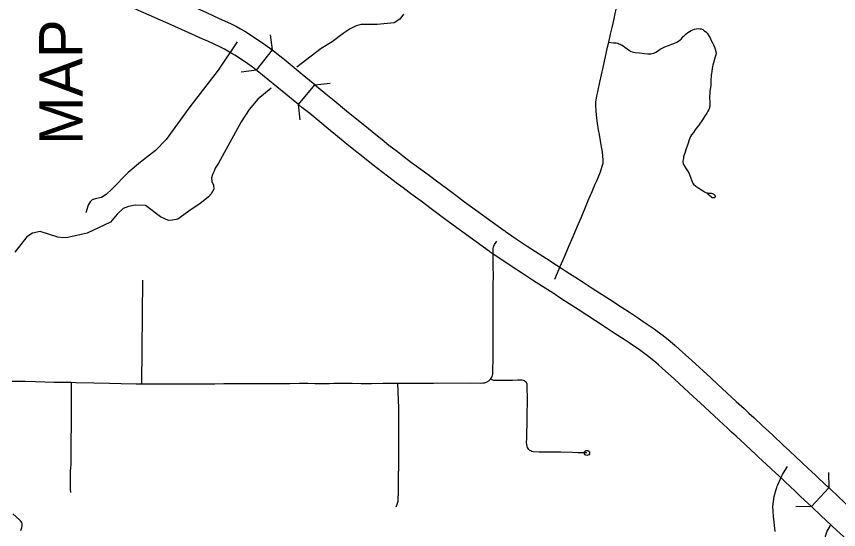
# Model space of a CAD drawing. Extents: x -19 to 366, y -4 to 359.
# Drawn here: x 139.408 to 140.926, y 195.99 to 196.938 of the extents above; entities that cross this region are included whole.
import ezdxf

# ---------------------------------------------------------------- set-up
doc = ezdxf.new("R2010")
doc.units = 0
for name, color, linetype in [('Level 10', 7, 'Continuous'), ('Level 31', 7, 'Continuous'), ('Level 32', 7, 'Continuous'), ('Level 35', 7, 'Continuous'), ('Level 37', 7, 'Continuous'), ('Level 60', 7, 'Continuous'), ('Level 63', 7, 'Continuous')]:
    doc.layers.add(name, color=color, linetype=linetype)

msp = doc.modelspace()

# ---------------------------------------------------------------- linework, layer by layer
at = {"layer": 'Level 10'}
for p, q in [((139.8802, 196.8761), (139.8509, 196.8389)), ((139.9289, 196.7753), (139.959, 196.8119)), ((140.4148, 196.4727), (140.4245, 196.4664)), ((140.3987, 196.4267), (140.3891, 196.4329)), ((140.908, 196.0673), (140.8756, 196.0328))]:
    msp.add_line(p, q, dxfattribs=at)
for points in [[(139.609, 197.0124), (139.6165, 197.009), (139.6388, 196.9991), (139.6439, 196.9967), (139.6587, 196.9901), (139.6766, 196.9821), (139.6891, 196.9766), (139.7074, 196.9684), (139.7323, 196.9572), (139.7578, 196.9458), (139.7718, 196.9395), (139.7813, 196.9351), (139.8046, 196.9243), (139.8142, 196.9192), (139.8215, 196.9153), (139.8297, 196.9107), (139.8366, 196.9064), (139.8557, 196.8939), (139.8626, 196.8892), (139.869, 196.8846), (139.8753, 196.8799), (139.8802, 196.8761)], [(139.8509, 196.8389), (139.8466, 196.8423), (139.8412, 196.8463), (139.8354, 196.8504), (139.8293, 196.8546), (139.8113, 196.8664), (139.8057, 196.8698), (139.7986, 196.8739), (139.792, 196.8774), (139.7836, 196.8818), (139.7615, 196.8922), (139.7523, 196.8963), (139.7384, 196.9025), (139.7129, 196.914), (139.688, 196.9252), (139.6698, 196.9333), (139.6572, 196.9389), (139.6393, 196.9469), (139.6243, 196.9536), (139.6192, 196.956), (139.5973, 196.9657), (139.5897, 196.9691)], [(139.959, 196.8119), (139.9492, 196.82), (139.9356, 196.831), (139.9021, 196.8584), (139.8922, 196.8665), (139.8819, 196.8748), (139.8802, 196.8761)], [(139.9289, 196.7753), (139.9193, 196.7833), (139.9057, 196.7943), (139.8721, 196.8217), (139.8624, 196.8297), (139.8524, 196.8377), (139.8509, 196.8389)], [(139.959, 196.8119), (139.9653, 196.8067), (139.9796, 196.7951), (139.9944, 196.7829), (140.0174, 196.764), (140.0273, 196.7559), (140.045, 196.7416), (140.0579, 196.731), (140.0719, 196.7197), (140.0831, 196.7106), (140.0959, 196.7004), (140.1113, 196.6884), (140.124, 196.6787), (140.1376, 196.6685), (140.1503, 196.6592), (140.1614, 196.6509), (140.173, 196.6423), (140.1833, 196.6346), (140.202, 196.6207), (140.2242, 196.6041), (140.2356, 196.5956), (140.3085, 196.5424)], [(140.2813, 196.5037), (140.2074, 196.5575), (140.1959, 196.5662), (140.1737, 196.5827), (140.155, 196.5967), (140.1448, 196.6043), (140.1331, 196.6129), (140.1221, 196.6212), (140.1094, 196.6305), (140.0954, 196.641), (140.0824, 196.6509), (140.0666, 196.6632), (140.0535, 196.6737), (140.0421, 196.6829), (140.028, 196.6943), (140.0151, 196.7048), (139.9974, 196.7192), (139.9873, 196.7274), (139.9644, 196.7463), (139.9495, 196.7585), (139.9353, 196.7701), (139.9289, 196.7753)], [(140.3085, 196.5424), (140.3096, 196.5417), (140.3111, 196.5407), (140.3146, 196.5383), (140.3308, 196.5275), (140.3512, 196.5138), (140.3662, 196.504), (140.3867, 196.4907), (140.4048, 196.4792), (140.4148, 196.4727)], [(140.3891, 196.4329), (140.3792, 196.4393), (140.3611, 196.4509), (140.3403, 196.4644), (140.3251, 196.4744), (140.3045, 196.4881), (140.2881, 196.499), (140.2843, 196.5016), (140.2826, 196.5028), (140.2813, 196.5037)], [(140.4245, 196.4664), (140.4391, 196.4569), (140.4543, 196.4471), (140.4709, 196.4363), (140.5027, 196.4155), (140.5247, 196.4014), (140.5397, 196.3915), (140.5563, 196.3806), (140.5654, 196.3745), (140.5857, 196.3607), (140.5911, 196.3568), (140.6021, 196.3485), (140.6149, 196.3382), (140.6242, 196.3304), (140.6319, 196.3236), (140.6548, 196.3026), (140.6898, 196.2704), (140.7024, 196.2587), (140.737, 196.2269), (140.7464, 196.2181), (140.7515, 196.2135), (140.7605, 196.2052), (140.7692, 196.1972), (140.7856, 196.1818), (140.7971, 196.1711), (140.8043, 196.1644), (140.8098, 196.1591), (140.8179, 196.1516), (140.8239, 196.146), (140.8352, 196.1356), (140.8477, 196.1238)], [(140.8153, 196.0892), (140.8028, 196.1009), (140.7917, 196.1113), (140.7856, 196.117), (140.7774, 196.1247), (140.7718, 196.1299), (140.7647, 196.1366), (140.7533, 196.1472), (140.737, 196.1625), (140.7285, 196.1703), (140.7194, 196.1786), (140.7143, 196.1834), (140.7049, 196.1921), (140.6703, 196.2239), (140.6577, 196.2356), (140.6228, 196.2678), (140.6003, 196.2883), (140.5934, 196.2945), (140.5848, 196.3016), (140.573, 196.3112), (140.563, 196.3187), (140.5585, 196.3219), (140.539, 196.3353), (140.5303, 196.341), (140.5137, 196.3519), (140.4989, 196.3617), (140.477, 196.3757), (140.445, 196.3967), (140.4285, 196.4074), (140.4134, 196.4172), (140.3987, 196.4267)], [(140.8477, 196.1238), (140.8576, 196.1145), (140.8705, 196.1024), (140.8759, 196.0974), (140.8833, 196.0904), (140.8889, 196.0851), (140.908, 196.0673)], [(140.8756, 196.0328), (140.8565, 196.0506), (140.8509, 196.0559), (140.8436, 196.0628), (140.8381, 196.0678), (140.8253, 196.0799), (140.8153, 196.0892)], [(140.9819, 195.998), (140.9734, 196.006), (140.9553, 196.0229), (140.9258, 196.0506), (140.9089, 196.0664), (140.908, 196.0673)], [(140.9496, 195.9634), (140.9411, 195.9714), (140.9229, 195.9884), (140.8934, 196.0161), (140.8766, 196.0319), (140.8756, 196.0328)]]:
    msp.add_lwpolyline(points, dxfattribs=at)
at = {"layer": 'Level 31'}
for points in [[(140.5015, 196.8907), (140.5047, 196.9051), (140.5077, 196.9179), (140.5113, 196.9338), (140.5135, 196.9436), (140.5146, 196.9486), (140.5163, 196.9586), (140.5179, 196.9663), (140.5204, 196.9785), (140.5227, 196.9922), (140.5244, 197.0014), (140.5257, 197.0086)], [(140.5015, 196.8907), (140.5056, 196.8898), (140.5104, 196.8893), (140.5135, 196.8892), (140.5153, 196.8891), (140.5181, 196.8885), (140.5204, 196.8876), (140.5249, 196.8856), (140.5283, 196.8838), (140.5315, 196.8816), (140.5355, 196.8784), (140.5398, 196.8752), (140.5419, 196.8738), (140.5451, 196.8724), (140.5501, 196.8715), (140.5581, 196.8706), (140.5679, 196.8695), (140.5736, 196.869), (140.579, 196.8688), (140.5795, 196.8688), (140.5846, 196.8705), (140.5885, 196.8722), (140.5915, 196.8741), (140.5968, 196.8774), (140.6051, 196.8817), (140.6121, 196.8846), (140.6179, 196.887), (140.6217, 196.8883), (140.6271, 196.8906), (140.6301, 196.8924), (140.6334, 196.8948), (140.6351, 196.8962), (140.639, 196.9008), (140.6407, 196.9025), (140.6448, 196.906), (140.6474, 196.9082), (140.6509, 196.9105), (140.6538, 196.9121), (140.657, 196.9135), (140.6597, 196.9145), (140.6631, 196.9154), (140.6672, 196.9158), (140.6702, 196.9155), (140.6722, 196.915), (140.6751, 196.9138), (140.6764, 196.913), (140.6774, 196.9124), (140.6784, 196.9118), (140.6806, 196.9099), (140.683, 196.9072)], [(140.683, 196.9072), (140.6843, 196.9055), (140.6851, 196.9044), (140.6863, 196.9023), (140.6887, 196.8983), (140.6903, 196.895), (140.6931, 196.8896), (140.6948, 196.8858), (140.6972, 196.88), (140.6993, 196.8731), (140.6996, 196.8692), (140.6983, 196.8635), (140.697, 196.8591), (140.6948, 196.8524), (140.6936, 196.8481), (140.6931, 196.8455), (140.6926, 196.8421), (140.6918, 196.8362), (140.6913, 196.8329), (140.6909, 196.8294), (140.6906, 196.826), (140.6903, 196.8223), (140.6902, 196.8201), (140.6902, 196.8173), (140.6902, 196.8148), (140.6902, 196.8107), (140.6885, 196.7998), (140.6881, 196.7954), (140.6878, 196.7915), (140.6877, 196.7888), (140.6878, 196.7854), (140.688, 196.7825), (140.6881, 196.7805), (140.6882, 196.7779), (140.6883, 196.7751), (140.6881, 196.7726), (140.6878, 196.7706), (140.6873, 196.7686), (140.6864, 196.7661), (140.6847, 196.763), (140.6825, 196.7594), (140.6783, 196.7532), (140.6744, 196.7469), (140.6677, 196.7374), (140.6649, 196.7336), (140.6625, 196.7303), (140.6599, 196.7268), (140.6578, 196.7238), (140.6545, 196.7193), (140.6527, 196.716), (140.6503, 196.7104), (140.6473, 196.7019), (140.6451, 196.6954), (140.6438, 196.6914), (140.6426, 196.6875), (140.6419, 196.6854), (140.6408, 196.6821), (140.6399, 196.6788), (140.6394, 196.6759), (140.6386, 196.6706), (140.6386, 196.6697), (140.6389, 196.6663), (140.6393, 196.6647), (140.6414, 196.6612), (140.6445, 196.6564), (140.647, 196.6526), (140.6498, 196.6477), (140.6514, 196.6443), (140.6527, 196.6409), (140.6553, 196.6328), (140.6567, 196.6299), (140.658, 196.6283), (140.6623, 196.6246), (140.6679, 196.6206), (140.6744, 196.6163), (140.6766, 196.615), (140.6784, 196.614), (140.6809, 196.6128), (140.6823, 196.6123), (140.683, 196.6122)], [(139.8157, 196.8914), (139.7807, 196.8391), (139.7264, 196.7687), (139.6847, 196.7108), (139.665, 196.6902), (139.6369, 196.6687), (139.6143, 196.6496), (139.584, 196.6188), (139.5735, 196.6093), (139.5649, 196.6036), (139.5536, 196.6009), (139.5482, 196.5991), (139.544, 196.5958), (139.5404, 196.5893), (139.536, 196.5755)], [(140.4019, 196.4528), (140.4102, 196.4719), (140.4146, 196.4817), (140.421, 196.4968), (140.4287, 196.5147), (140.4357, 196.5318), (140.4432, 196.5494), (140.4505, 196.5662), (140.46, 196.5885), (140.4638, 196.598), (140.468, 196.6079), (140.4697, 196.6118), (140.4734, 196.6206), (140.4762, 196.6269), (140.4794, 196.6343), (140.4827, 196.6419), (140.4864, 196.6512), (140.4896, 196.6615), (140.4911, 196.667), (140.4913, 196.6694), (140.4914, 196.6711), (140.4914, 196.6737), (140.4909, 196.6793), (140.4899, 196.688), (140.489, 196.6938), (140.4876, 196.7009), (140.4862, 196.7084), (140.4843, 196.7202), (140.4829, 196.7288), (140.481, 196.7406), (140.4797, 196.75), (140.4784, 196.7631), (140.4778, 196.7744), (140.478, 196.78), (140.4784, 196.7837), (140.4788, 196.7869), (140.4797, 196.7913), (140.4814, 196.7986), (140.4821, 196.8018), (140.4854, 196.8165), (140.4885, 196.8303), (140.4915, 196.8439), (140.494, 196.8553), (140.497, 196.8697), (140.4994, 196.8815), (140.5015, 196.8907)], [(140.683, 196.6122), (140.6866, 196.6117), (140.6905, 196.6113), (140.6928, 196.6108), (140.6946, 196.6103), (140.6959, 196.6096), (140.6966, 196.6088), (140.6975, 196.6077), (140.6981, 196.6061), (140.6982, 196.6055), (140.6982, 196.6048), (140.6977, 196.6041), (140.6974, 196.6036), (140.6969, 196.6032), (140.6963, 196.6029), (140.6956, 196.6028), (140.6949, 196.6027), (140.694, 196.6028), (140.6935, 196.6029), (140.6927, 196.6031), (140.6921, 196.6034), (140.6911, 196.6041), (140.6904, 196.6046), (140.6882, 196.6066), (140.6866, 196.6085), (140.683, 196.6122)], [(140.2834, 196.2682), (140.2846, 196.2697), (140.2856, 196.2714), (140.2863, 196.2728), (140.287, 196.2751), (140.2875, 196.2778), (140.2876, 196.28), (140.2879, 196.292), (140.288, 196.2978), (140.288, 196.3013), (140.2881, 196.3071), (140.2881, 196.3132), (140.2882, 196.3243), (140.2884, 196.3415), (140.2883, 196.35), (140.2884, 196.3658), (140.2883, 196.3804), (140.2884, 196.4091), (140.2883, 196.4237), (140.2884, 196.4426), (140.2886, 196.4582), (140.2883, 196.4769), (140.288, 196.5026), (140.2882, 196.5092), (140.2887, 196.5122), (140.2893, 196.5139), (140.2907, 196.5166), (140.2936, 196.521), (140.2949, 196.5231)], [(139.4003, 196.264), (139.4008, 196.2642), (139.4052, 196.2644), (139.4108, 196.2645), (139.4243, 196.2642), (139.4436, 196.2636), (139.4779, 196.2626), (139.5029, 196.2622), (139.5094, 196.2621)], [(139.5094, 196.2621), (139.5094, 196.2542), (139.5092, 196.2398), (139.509, 196.23), (139.5089, 196.2176), (139.5089, 196.2139), (139.5089, 196.2066), (139.5089, 196.1977), (139.5089, 196.1902), (139.5089, 196.1799), (139.5089, 196.1724), (139.5088, 196.1646), (139.5088, 196.1476), (139.5087, 196.1427), (139.5085, 196.1359), (139.5085, 196.1265), (139.5085, 196.118), (139.5084, 196.1107), (139.5078, 196.1037), (139.5076, 196.0994), (139.5074, 196.0835), (139.5072, 196.0756), (139.5071, 196.0713), (139.5074, 196.0656), (139.5077, 196.0587)], [(139.5094, 196.2621), (139.5176, 196.262), (139.5509, 196.2613), (139.5799, 196.2604), (139.6012, 196.2598), (139.6289, 196.2592), (139.6387, 196.2592)], [(139.6387, 196.2592), (139.6451, 196.2591), (139.6675, 196.2593), (139.6919, 196.2595), (139.7165, 196.2594), (139.7485, 196.2595), (139.7745, 196.2596), (139.791, 196.2597), (139.7941, 196.2597), (139.8282, 196.2598), (139.8426, 196.2597), (139.8599, 196.2598), (139.8871, 196.2601), (139.9126, 196.2602), (139.9305, 196.2603), (139.9458, 196.2603), (139.959, 196.2601), (139.9685, 196.2602), (139.9861, 196.2601), (139.9949, 196.2605), (140.0082, 196.2606), (140.0208, 196.2606), (140.0279, 196.2606), (140.0448, 196.2602), (140.0638, 196.2602), (140.0853, 196.2605), (140.1114, 196.2606)], [(140.1114, 196.2606), (140.1134, 196.2142), (140.1134, 196.2123), (140.1134, 196.2104), (140.1134, 196.2085), (140.1134, 196.2066), (140.1134, 196.2047), (140.1134, 196.2028), (140.1134, 196.2009), (140.1134, 196.199), (140.1134, 196.1971), (140.1134, 196.1952), (140.1134, 196.1933), (140.1134, 196.1914), (140.1134, 196.1895), (140.1134, 196.1876), (140.1134, 196.1857), (140.1134, 196.1839), (140.1134, 196.182), (140.1134, 196.1801), (140.1134, 196.1782), (140.1134, 196.1763), (140.1134, 196.1744), (140.1134, 196.1725), (140.1134, 196.1706), (140.1134, 196.1687), (140.1134, 196.1668), (140.1134, 196.1649), (140.1134, 196.163), (140.1134, 196.1611), (140.1134, 196.1592), (140.1134, 196.1573), (140.1134, 196.1554), (140.1134, 196.1535), (140.1134, 196.1516), (140.1134, 196.1497), (140.1134, 196.1478), (140.1134, 196.1459), (140.1134, 196.144), (140.1134, 196.1421), (140.1134, 196.1402), (140.1134, 196.1383), (140.1134, 196.1364), (140.1134, 196.1345), (140.1133, 196.1326), (140.1134, 196.1307), (140.1133, 196.1289), (140.1133, 196.127), (140.1133, 196.1251), (140.1133, 196.1232), (140.1133, 196.1213), (140.1133, 196.1194), (140.1133, 196.1175), (140.1133, 196.1156), (140.1133, 196.1137), (140.1133, 196.1118), (140.1132, 196.1099), (140.1132, 196.108), (140.1132, 196.1061), (140.1132, 196.1042), (140.1132, 196.1023), (140.1132, 196.1004), (140.1132, 196.0985), (140.1131, 196.0966), (140.1131, 196.0947), (140.1131, 196.0929), (140.1131, 196.091), (140.1131, 196.0891), (140.1131, 196.0872), (140.113, 196.0853), (140.113, 196.0834), (140.113, 196.0815), (140.113, 196.0796), (140.113, 196.0777), (140.1129, 196.0758), (140.1129, 196.0739), (140.1129, 196.072), (140.1129, 196.0701), (140.1128, 196.0682), (140.1128, 196.0664), (140.1128, 196.0645), (140.1127, 196.0626), (140.1127, 196.0607), (140.1126, 196.0588), (140.1126, 196.0569), (140.1126, 196.055), (140.1126, 196.0531), (140.1125, 196.0512), (140.1125, 196.0493), (140.1124, 196.0474), (140.1124, 196.0456), (140.1123, 196.0437), (140.1122, 196.0418), (140.1118, 196.04), (140.1112, 196.0382), (140.1104, 196.0364), (140.1096, 196.0346), (140.1084, 196.0317)], [(140.1114, 196.2606), (140.1347, 196.2606), (140.1529, 196.2606), (140.1572, 196.2607), (140.178, 196.2608), (140.2471, 196.2609), (140.2647, 196.2608), (140.2693, 196.2611), (140.2722, 196.2614), (140.2738, 196.2618), (140.2756, 196.2624), (140.2781, 196.2636), (140.2797, 196.2646), (140.2808, 196.2656), (140.2834, 196.2682)], [(140.4614, 196.1316), (140.4453, 196.1321), (140.4349, 196.1325), (140.4134, 196.1328), (140.387, 196.1331), (140.373, 196.1333), (140.3618, 196.1339), (140.3595, 196.1343), (140.3576, 196.1353), (140.3551, 196.1369), (140.354, 196.138), (140.3528, 196.1396), (140.3515, 196.1417), (140.3508, 196.1442), (140.3502, 196.1472), (140.3499, 196.1509), (140.3501, 196.1581), (140.3502, 196.1635), (140.3506, 196.1738), (140.3508, 196.1802), (140.3509, 196.185), (140.351, 196.1976), (140.351, 196.203), (140.3514, 196.2266), (140.3514, 196.2383), (140.3512, 196.2468), (140.3511, 196.2529), (140.351, 196.2562), (140.3507, 196.2587), (140.3496, 196.2617), (140.3482, 196.2633), (140.3461, 196.2649), (140.3444, 196.2656), (140.3411, 196.266), (140.3332, 196.2658), (140.3239, 196.2657), (140.3177, 196.2656), (140.3121, 196.2655), (140.3053, 196.2653), (140.2992, 196.2652), (140.2951, 196.2652), (140.2909, 196.2652), (140.2895, 196.2655), (140.2834, 196.2682)], [(140.809, 195.9867), (140.8056, 196.0149), (140.8049, 196.0232), (140.8046, 196.0327), (140.8055, 196.0418), (140.8071, 196.0514), (140.8101, 196.0625), (140.8107, 196.0643), (140.8119, 196.0679), (140.8127, 196.0701), (140.8138, 196.073), (140.8155, 196.077), (140.8166, 196.0797), (140.8184, 196.0837), (140.8204, 196.088), (140.8222, 196.0916), (140.824, 196.0949), (140.8315, 196.1065)], [(139.4162, 195.9885), (139.418, 195.9937), (139.4189, 195.9969), (139.4189, 196.0005), (139.418, 196.0033), (139.4159, 196.006), (139.4136, 196.0083), (139.4015, 196.0189)]]:
    msp.add_lwpolyline(points, dxfattribs=at)
msp.add_circle((140.4614, 196.1316), 0.00473, dxfattribs=at)
at = {"layer": 'Level 32'}
msp.add_lwpolyline([(139.6407, 196.4507), (139.6387, 196.2592)], dxfattribs=at)
at = {"layer": 'Level 35'}
for points in [[(140.1225, 196.9425), (140.1158, 196.933), (140.1052, 196.9261), (140.0742, 196.9229), (140.0447, 196.9232), (140.0353, 196.9205), (140.0243, 196.9151), (140.0111, 196.9063), (139.9912, 196.8911), (139.9704, 196.8789), (139.9335, 196.8506), (139.9258, 196.8443)], [(139.8784, 196.8056), (139.8536, 196.7854), (139.8375, 196.7664), (139.8232, 196.7436), (139.7812, 196.6668), (139.7752, 196.6577), (139.7733, 196.652), (139.7699, 196.6459), (139.7685, 196.6402), (139.7689, 196.6334), (139.7719, 196.6262), (139.7723, 196.619), (139.7678, 196.6106), (139.7626, 196.6045), (139.7464, 196.5919), (139.7305, 196.5816), (139.706, 196.5637), (139.6962, 196.5614), (139.6886, 196.561), (139.6739, 196.5677), (139.6465, 196.5889), (139.6273, 196.5892), (139.6152, 196.5872), (139.605, 196.583), (139.5941, 196.5727), (139.582, 196.5579), (139.539, 196.5376), (139.5027, 196.5298), (139.4937, 196.529), (139.4846, 196.5301), (139.452, 196.541), (139.438, 196.5379), (139.4271, 196.531), (139.4049, 196.5025)], [(140.9151, 195.7596), (140.9103, 195.7739), (140.9119, 195.7888), (140.9146, 195.812), (140.9149, 195.837), (140.9127, 195.8525), (140.9071, 195.8699), (140.902, 195.8797), (140.8985, 195.8902), (140.8926, 195.9121), (140.8925, 195.9269), (140.8943, 195.9528), (140.9043, 195.986), (140.9107, 195.9974)]]:
    msp.add_lwpolyline(points, dxfattribs=at)
at = {"layer": 'Level 37'}
for points in [[(139.8766, 196.9044), (139.8801, 196.8762)], [(139.851, 196.8389), (139.8228, 196.8354)], [(139.959, 196.8119), (139.9873, 196.8147)], [(139.9317, 196.7471), (139.9289, 196.7753)], [(140.9071, 196.0957), (140.908, 196.0673)], [(140.8756, 196.0328), (140.8472, 196.0318)]]:
    msp.add_lwpolyline(points, dxfattribs=at)
at = {"layer": 'Level 60'}
for points in [[(146.7783, 1.697), (146.5788, 10.3131), (146.3785, 18.9294), (146.1776, 27.5458), (145.9759, 36.1624), (145.7736, 44.7791), (145.5705, 53.396), (145.3668, 62.013), (145.1624, 70.6301), (144.9572, 79.2474), (144.7514, 87.8648), (144.5449, 96.4823), (144.3377, 105.1), (144.1299, 113.7179), (143.9213, 122.3359), (143.712, 130.954), (143.5021, 139.5723), (143.2915, 148.1907), (143.0802, 156.8092), (142.8682, 165.4279), (142.6555, 174.0468), (142.4422, 182.6658), (142.2282, 191.2849), (142.0135, 199.9042), (141.7981, 208.5236), (141.582, 217.1432), (141.3653, 225.7629), (141.1479, 234.3828), (140.9298, 243.0028), (140.711, 251.623), (140.4916, 260.2433), (140.2715, 268.8638), (140.0508, 277.4844), (139.8293, 286.1051), (139.6072, 294.726), (139.3845, 303.3471), (139.161, 311.9683), (138.937, 320.5896), (138.7122, 329.2111), (138.4868, 337.8328), (138.2607, 346.4546)], [(139.4406, 1.5315), (139.2511, 10.1473), (139.0608, 18.7633), (138.8699, 27.3793), (138.6784, 35.9956), (138.4861, 44.6119), (138.2932, 53.2285), (138.0997, 61.8451), (137.9055, 70.4619), (137.7106, 79.0789), (137.5151, 87.6959), (137.319, 96.3132), (137.1221, 104.9306), (136.9247, 113.5481), (136.7265, 122.1658), (136.5278, 130.7836), (136.3283, 139.4016), (136.1282, 148.0197), (135.9275, 156.6379), (135.7261, 165.2564), (135.5241, 173.8749), (135.3214, 182.4936), (135.1181, 191.1125), (134.9141, 199.7315), (134.7095, 208.3506), (134.5043, 216.9699), (134.2984, 225.5894), (134.0919, 234.209), (133.8847, 242.8288), (133.6769, 251.4487), (133.4685, 260.0687), (133.2594, 268.6889), (133.0497, 277.3093), (132.8393, 285.9298), (132.6283, 294.5504), (132.4167, 303.1713), (132.2044, 311.7922), (131.9916, 320.4133), (131.778, 329.0346), (131.5639, 337.656), (131.3491, 346.2776)], [(0, 189.5162), (7.1121, 189.5206), (14.2243, 189.5339), (21.3364, 189.556), (28.4484, 189.5869), (35.5605, 189.6267), (42.6725, 189.6754), (49.7844, 189.7329), (56.8962, 189.7992), (64.0079, 189.8744), (71.1196, 189.9584), (78.2311, 190.0512), (85.3425, 190.1529), (92.4538, 190.2635), (99.5649, 190.3829), (106.6759, 190.5111), (113.7867, 190.6482), (120.8974, 190.7941), (128.0078, 190.9489), (135.1181, 191.1125), (142.2282, 191.2849), (149.338, 191.4662), (156.4476, 191.6563), (163.5569, 191.8553), (170.666, 192.0631), (177.7749, 192.2798), (184.8835, 192.5053), (191.9917, 192.7396), (199.0997, 192.9828), (206.2074, 193.2348), (213.3147, 193.4956), (220.4218, 193.7653), (227.5285, 194.0438), (234.6348, 194.3312), (241.7408, 194.6274), (248.8464, 194.9324), (255.9516, 195.2463), (263.0564, 195.569), (270.1608, 195.9005), (277.2648, 196.2409), (284.3683, 196.5901), (291.4715, 196.9481), (298.5741, 197.315), (305.6763, 197.6907), (312.7781, 198.0753), (319.8793, 198.4686), (326.9801, 198.8708), (334.0804, 199.2818), (341.1801, 199.7017)]]:
    msp.add_spline(points, degree=3, dxfattribs=at)

# ---------------------------------------------------------------- texts
at = {"layer": 'Level 63'}
msp.add_text('MAP', height=0.08, rotation=90.0518, dxfattribs=at).set_placement((139.5302, 196.7008))

doc.saveas('drawing.dxf')
